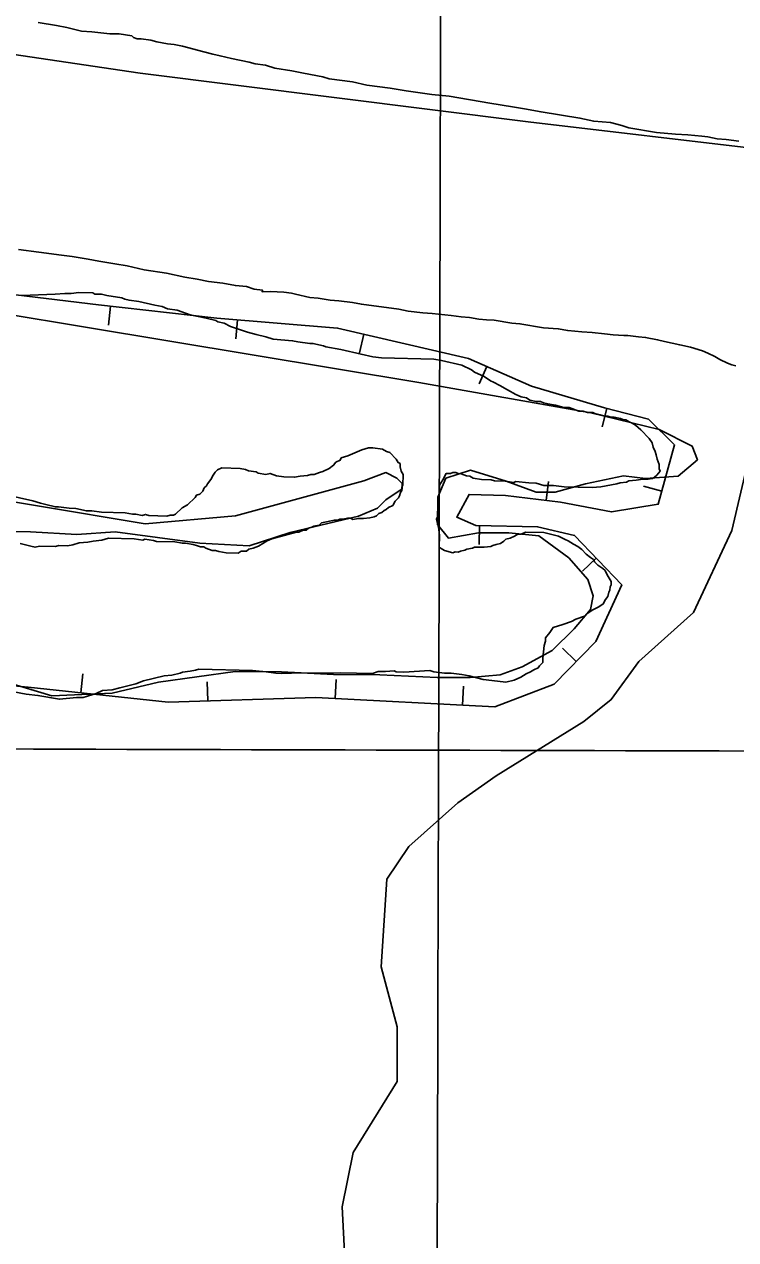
# Model space of a CAD drawing. Extents: x 3172297 to 3210190, y 958463 to 983887.
# Drawn here: x 3181246 to 3182176, y 975391 to 976980 of the extents above; entities that cross this region are included whole.
import ezdxf

# ---------------------------------------------------------------- set-up
doc = ezdxf.new("R2010")
doc.units = 0
for name, color, linetype in [('V-BORW-LINE', 7, 'Continuous'), ('V-GRID-MAJR', 7, 'Continuous'), ('V-SITE-VEGE', 7, 'Continuous'), ('V-TOPO-SHOR', 7, 'Continuous')]:
    doc.layers.add(name, color=color, linetype=linetype)

msp = doc.modelspace()

# ---------------------------------------------------------------- linework, layer by layer
at = {"layer": 'V-BORW-LINE'}
for p, q in [((3181359.2069999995, 976611.9220000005), (3181356.3799999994, 976587.0820000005)), ((3181524.8239999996, 976593.9580000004), (3181522.8049999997, 976569.0390000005)), ((3181690.0849999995, 976575.3940000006), (3181684.4439999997, 976551.0390000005)), ((3181850.834, 976533.1350000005), (3181840.743, 976510.2620000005)), ((3182007.7819999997, 976478.2240000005), (3182001.5219999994, 976454.0200000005)), ((3181928.2539999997, 976357.7370000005), (3181931.28, 976382.5530000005)), ((3182079.5559999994, 976370.1890000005), (3182055.4429999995, 976376.7920000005)), ((3181841.1849999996, 976325.1410000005), (3181840.6859999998, 976300.1460000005)), ((3181993.7839999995, 976282.5590000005), (3181975.7239999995, 976265.2730000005)), ((3181967.6049999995, 976147.1900000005), (3181949.726, 976164.6640000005)), ((3181320.2219999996, 976106.3400000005), (3181322.9009999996, 976131.1960000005)), ((3181486.1329999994, 976095.7520000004), (3181485.3059999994, 976120.7380000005)), ((3181652.6189999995, 976099.0670000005), (3181653.9499999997, 976124.0320000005)), ((3181818.9829999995, 976090.2020000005), (3181820.314, 976115.1670000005))]:
    msp.add_line(p, q, dxfattribs=at)
for points in [[(3181137.9549999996, 976638.6400000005), (3181343.4889999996, 976613.7110000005), (3181497.8259999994, 976596.1450000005), (3181655.729, 976583.3520000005), (3181826.8649999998, 976543.7100000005), (3181909.1449999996, 976507.4080000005), (3182004.4989999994, 976479.0730000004), (3182061.9739999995, 976464.2070000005), (3182096.1469999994, 976430.7820000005), (3182074.8149999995, 976352.8750000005), (3182013.6789999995, 976342.9890000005), (3181946.9729999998, 976355.4540000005), (3181875.2219999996, 976364.2030000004), (3181827.6909999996, 976365.7880000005), (3181811.6049999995, 976336.1230000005), (3181836.3119999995, 976325.2380000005), (3181917.0249999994, 976323.6270000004), (3181965.4379999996, 976312.1750000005), (3182027.1599999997, 976247.6890000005), (3181993.3209999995, 976173.5020000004), (3181938.8249999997, 976117.7430000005), (3181861.229, 976087.9510000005), (3181627.2009999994, 976100.4220000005), (3181434.3769999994, 976094.0380000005), (3181251.3529999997, 976113.7610000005), (3181052.8219999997, 976132.0970000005)], [(3181052.8219999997, 976132.0970000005), (3181251.3529999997, 976113.7610000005), (3181434.3769999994, 976094.0380000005), (3181627.2009999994, 976100.4220000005), (3181861.229, 976087.9510000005), (3181938.8249999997, 976117.7430000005), (3181993.3209999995, 976173.5020000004), (3182027.1599999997, 976247.6890000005), (3181965.4379999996, 976312.1750000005), (3181917.0249999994, 976323.6270000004), (3181836.3119999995, 976325.2380000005), (3181811.6049999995, 976336.1230000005), (3181827.6909999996, 976365.7880000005), (3181875.2219999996, 976364.2030000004), (3181946.9729999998, 976355.4540000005), (3182013.6789999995, 976342.9890000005), (3182074.8149999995, 976352.8750000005), (3182096.1469999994, 976430.7820000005), (3182061.9739999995, 976464.2070000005), (3182004.4989999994, 976479.0730000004), (3181909.1449999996, 976507.4080000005), (3181826.8649999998, 976543.7100000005), (3181655.729, 976583.3520000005), (3181497.8259999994, 976596.1450000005), (3181343.4889999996, 976613.7110000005), (3181137.9549999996, 976638.6400000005)]]:
    msp.add_lwpolyline(points, dxfattribs=at)
at = {"layer": 'V-GRID-MAJR'}
for points in [[(3181754.27, 963906.585), (3181771.021, 969968.005), (3181787.7770000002, 976031.373), (3181804.534, 982094.792), (3181804.539, 982096.687)], [(3176574.869, 976046.158), (3181787.7770000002, 976031.373), (3187000.6890000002, 976017.346), (3192213.603, 976004.077), (3197426.518, 975991.567), (3202639.436, 975979.814), (3207852.355, 975968.8200000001)]]:
    msp.add_spline(points, degree=3, dxfattribs=at)
at = {"layer": 'V-SITE-VEGE'}
for points in [[(3182179.96, 976827.545), (3182163.582, 976829.996), (3182151.876, 976830.855), (3182139.399, 976833.279), (3182131.6, 976834.113), (3182113.6520000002, 976835.792), (3182097.264, 976836.681), (3182072.296, 976839.188), (3182036.42, 976844.892), (3182027.072, 976848.074), (3182012.2630000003, 976852.078), (3181990.415, 976853.784), (3181972.483, 976857.804), (3181921.791, 976865.947), (3181899.955, 976869.996), (3181884.358, 976872.441), (3181854.723, 976877.322), (3181801.69, 976886.261), (3181779.066, 976888.751), (3181745.528, 976893.661), (3181724.468, 976896.921), (3181694.0470000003, 976901.023), (3181675.3370000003, 976905.054), (3181644.914, 976909.158), (3181636.343, 976911.556), (3181611.39, 976916.4060000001), (3181595.796, 976919.631), (3181573.9590000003, 976922.9), (3181561.492, 976926.885), (3181548.232, 976928.536), (3181540.4390000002, 976930.9280000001), (3181517.049, 976935.767), (3181502.238, 976938.9890000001), (3181492.882, 976941.393), (3181481.194, 976944.594), (3181453.1350000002, 976951.805), (3181442.221, 976954.22), (3181433.6380000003, 976955.0580000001), (3181419.6010000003, 976957.493), (3181411.808, 976959.887), (3181399.328, 976961.529), (3181393.864, 976961.566), (3181389.188, 976963.159), (3181386.864, 976965.517), (3181370.484, 976967.966), (3181357.995, 976968.0480000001), (3181334.586, 976970.547), (3181321.319, 976971.415), (3181301.833, 976976.228), (3181288.578, 976978.659), (3181264.401, 976982.7220000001)], [(3181239.043, 976686.0040000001), (3181265.411, 976682.721), (3181295.0700000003, 976678.696), (3181308.917, 976677.039), (3181329.982, 976673.224), (3181343.813, 976670.9060000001), (3181364.88, 976667.09), (3181380.693, 976664.725), (3181403.049, 976659.554), (3181432.0300000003, 976654.8840000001), (3181456.369, 976649.6680000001), (3181472.181, 976647.3030000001), (3181487.318, 976644.292), (3181505.772, 976641.861), (3181522.23, 976638.8200000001), (3181536.753, 976637.806), (3181546.585, 976634.263), (3181557.788, 976632.6680000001), (3181557.079, 976630.699), (3181568.329, 976631.091), (3181585.4930000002, 976630.013), (3181595.3910000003, 976629.1140000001), (3181600.646, 976627.664), (3181619.715, 976623.236), (3181630.272, 976622.319), (3181646.085, 976619.954), (3181657.304, 976619.022), (3181675.097, 976616.6070000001), (3181686.943, 976614.338), (3181735.72, 976607.866), (3181748.227, 976605.581), (3181767.343, 976603.135), (3181779.223, 976602.187), (3181804.287, 976599.596), (3181817.472, 976597.956), (3181828.029, 976597.0380000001), (3181840.539, 976594.753), (3181850.435, 976593.8520000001), (3181860.347, 976593.612), (3181883.397, 976589.75), (3181893.955, 976588.834), (3181924.9020000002, 976583.454), (3181944.051, 976582.334), (3181956.558, 976580.044), (3181975.031, 976578.275), (3181988.23, 976577.296), (3182004.721, 976575.573), (3182015.937, 976574.642), (3182029.8000000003, 976573.644), (3182035.086, 976573.517)], [(3181373.701, 976622.616), (3181354.124, 976625.897), (3181347.143, 976627.47), (3181338.723, 976627.672), (3181335.95, 976629.145), (3181317.7090000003, 976629.585), (3181307.852, 976628.42), (3181299.432, 976628.623), (3181286.77, 976627.525), (3181243.203, 976625.772)], [(3181824.386, 976389.875), (3181828.599, 976389.775), (3181832.74, 976386.867), (3181843.93, 976385.191), (3181856.56, 976384.8840000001), (3181860.736, 976383.381), (3181874.769, 976383.0430000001), (3181885.9590000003, 976381.366), (3181888.798, 976382.703), (3181905.606, 976380.8910000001), (3181915.428, 976380.657), (3181925.182, 976377.61), (3181937.81, 976377.304), (3181951.813, 976375.562), (3181988.294, 976374.679), (3181999.551, 976375.811), (3182020.703, 976379.512), (3182024.947, 976380.813), (3182033.401, 976382.013), (3182036.241, 976383.348), (3182046.096, 976384.513), (3182054.5500000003, 976385.714), (3182061.5670000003, 976385.544), (3182067.213, 976386.811), (3182070.054, 976388.147), (3182072.927, 976390.883), (3182077.273, 976396.3960000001), (3182075.938, 976399.236), (3182076.075, 976404.848), (3182073.437, 976411.932), (3182072.169, 976417.5800000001), (3182070.869, 976421.824), (3182068.198, 976427.505), (3182066.931, 976433.1510000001), (3182062.855, 976438.863), (3182051.9020000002, 976450.363), (3182045.021, 976456.1460000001), (3182040.88, 976459.052), (3182036.704, 976460.56), (3182032.561, 976463.466), (3182028.352, 976463.568), (3182025.579, 976465.041), (3182017.1950000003, 976466.6460000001), (3182012.984, 976466.7490000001), (3182008.808, 976468.2540000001), (3182003.197, 976468.389), (3181999.021, 976469.895), (3181992.037, 976471.4670000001), (3181989.2660000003, 976472.9400000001), (3181982.25, 976473.11), (3181976.671, 976474.648), (3181971.058, 976474.783), (3181958.5300000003, 976479.299), (3181951.5160000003, 976479.469), (3181940.356, 976482.545), (3181930.569, 976484.188), (3181924.99, 976485.726), (3181920.8140000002, 976487.231), (3181915.2, 976487.366), (3181906.816, 976488.974), (3181902.673, 976491.882), (3181895.691, 976493.4550000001), (3181888.742, 976496.43), (3181877.6520000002, 976502.314), (3181867.965, 976508.166), (3181859.648, 976512.579), (3181855.473, 976514.084), (3181847.188, 976519.9010000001), (3181834.696, 976525.819), (3181830.555, 976528.7270000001), (3181818.062, 976534.644), (3181791.534, 976540.903), (3181781.747, 976542.5430000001), (3181712.989, 976544.206), (3181701.7970000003, 976545.881), (3181686.429, 976549.06), (3181659.9050000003, 976555.319), (3181640.326, 976558.6020000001), (3181637.553, 976560.072), (3181623.59, 976563.216), (3181619.379, 976563.318), (3181603.978, 976565.094), (3181596.997, 976566.669), (3181571.771, 976568.684), (3181562.017, 976571.7270000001), (3181549.4560000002, 976574.838), (3181538.299, 976577.916), (3181516.017, 976585.475), (3181507.7, 976589.889), (3181499.315, 976591.497), (3181496.538, 976592.9670000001), (3181483.98, 976596.078), (3181463.0330000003, 976600.799), (3181446.329, 976606.818), (3181433.734, 976608.5260000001), (3181426.787, 976611.503), (3181417, 976613.144), (3181396.053, 976617.863), (3181383.458, 976619.571), (3181377.879, 976621.111), (3181373.701, 976622.616)], [(3182035.086, 976573.517), (3182048.933, 976571.858), (3182058.167, 976570.976), (3182073.966, 976567.949), (3182083.167, 976565.743), (3182102.898, 976561.297), (3182116.711, 976558.319), (3182132.46, 976553.31), (3182139.665, 976550.4890000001), (3182148.822, 976546.301), (3182155.335, 976542.177), (3182165.134, 976537.311), (3182171.035, 976535.187), (3182176.29, 976533.735)], [(3181222.858, 976365.111), (3181257.77, 976357.248), (3181267.523, 976354.203), (3181274.506, 976352.628), (3181287.0670000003, 976349.517), (3181291.275, 976349.415), (3181305.275, 976347.672), (3181313.6950000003, 976347.469), (3181327.6580000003, 976344.323), (3181334.6720000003, 976344.153), (3181347.27, 976342.4450000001), (3181378.1410000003, 976341.698), (3181387.929, 976340.057), (3181392.139, 976339.9550000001), (3181400.524, 976338.349), (3181404.767, 976339.65), (3181408.943, 976338.145), (3181432.798, 976337.567), (3181437.042, 976338.87), (3181441.254, 976338.767), (3181444.093, 976340.103), (3181452.715, 976348.319), (3181459.8340000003, 976352.36), (3181469.894, 976361.944), (3181471.364, 976364.7170000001), (3181475.607, 976366.018), (3181479.919, 976370.126), (3181481.424, 976374.302), (3181484.299, 976377.04), (3181485.77, 976379.813), (3181490.116, 976385.324), (3181493.056, 976390.868), (3181495.967, 976395.011), (3181498.84, 976397.75), (3181504.521, 976400.42), (3181528.376, 976399.843), (3181535.358, 976398.27), (3181539.534, 976396.765), (3181549.321, 976395.1240000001), (3181552.094, 976393.654), (3181561.884, 976392.011), (3181567.5300000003, 976393.2810000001), (3181575.882, 976390.27), (3181585.669, 976388.63), (3181599.702, 976388.2880000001), (3181606.751, 976389.523), (3181616.608, 976390.688), (3181620.8540000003, 976391.991), (3181625.062, 976391.888), (3181632.146, 976394.524), (3181636.39, 976395.827), (3181644.912, 976399.832), (3181650.625, 976403.908), (3181653.534, 976408.047), (3181659.215, 976410.72), (3181660.685, 976413.493), (3181669.17, 976416.094), (3181687.619, 976424.073), (3181696.105, 976426.676), (3181701.719, 976426.54), (3181714.3140000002, 976424.8300000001), (3181719.858, 976421.889), (3181724.034, 976420.3840000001), (3181732.251, 976411.76), (3181734.954, 976407.484), (3181737.727, 976406.011), (3181737.627, 976401.8030000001), (3181738.89, 976396.1560000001)], [(3181634.219, 976131.919), (3181659.512, 976132.712), (3181701.608, 976131.694), (3181708.6920000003, 976134.3300000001), (3181718.515, 976134.0920000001), (3181729.775, 976135.225), (3181732.548, 976133.752), (3181742.37, 976133.515), (3181776.115, 976135.507), (3181781.693, 976133.9670000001), (3181795.691, 976132.226), (3181804.111, 976132.022), (3181818.109, 976130.279), (3181827.898, 976128.638), (3181846.035, 976123.987), (3181857.23, 976122.312), (3181875.4390000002, 976120.469), (3181886.731, 976123.002), (3181895.253, 976127.01), (3181902.372, 976131.049), (3181908.053, 976133.719), (3181912.329, 976136.427), (3181918.0100000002, 976139.095), (3181919.481, 976141.868), (3181923.792, 976145.9770000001), (3181923.927, 976151.588), (3181925.739, 976168.394), (3181927.278, 976173.973), (3181927.38, 976178.182), (3181933.161, 976185.061), (3181937.54, 976191.9770000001), (3181950.272, 976195.88), (3181961.6, 976199.819), (3181967.281, 976202.4890000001), (3181978.609, 976206.4280000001), (3181982.92, 976210.536), (3181988.634, 976214.609), (3181997.1550000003, 976218.615), (3182002.869, 976222.691), (3182005.812, 976228.235), (3182008.72, 976232.378), (3182010.2600000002, 976237.956), (3182011.731, 976240.7270000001), (3182011.833, 976244.938), (3182013.304, 976247.709), (3182013.406, 976251.922), (3182007.995, 976260.474), (3182005.327, 976266.155), (3182002.5870000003, 976269.0310000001), (3181995.673, 976273.409), (3181991.5640000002, 976277.72), (3181990.2290000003, 976280.561), (3181986.088, 976283.469), (3181980.577, 976287.8150000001), (3181975.098, 976293.564), (3181969.5870000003, 976297.91), (3181964.043, 976300.851), (3181957.129, 976305.231), (3181952.953, 976306.737), (3181944.636, 976311.15), (3181939.058, 976312.688), (3181925.09, 976315.834), (3181901.237, 976316.411), (3181895.556, 976313.741), (3181891.347, 976313.841), (3181887.071, 976311.138), (3181881.39, 976308.4670000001), (3181875.742, 976307.199), (3181872.8680000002, 976304.461), (3181868.59, 976301.756), (3181862.944, 976300.488), (3181858.7, 976299.188), (3181855.86, 976297.8520000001), (3181847.406, 976296.652), (3181834.778, 976296.957), (3181831.937, 976295.622), (3181824.8880000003, 976294.389), (3181822.045, 976293.054), (3181816.399, 976291.786), (3181813.558, 976290.451), (3181809.35, 976290.551), (3181806.509, 976289.218), (3181795.3510000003, 976292.294), (3181791.208, 976295.202), (3181788.437, 976296.675), (3181788.81, 976312.11), (3181787.68, 976323.368), (3181786.377, 976327.6140000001), (3181785.109, 976333.26), (3181786.615, 976337.436), (3181787.055, 976355.6780000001), (3181788.63, 976362.659), (3181789.003, 976378.095), (3181793.381, 976385.011), (3181797.795, 976393.328), (3181803.406, 976393.191), (3181806.249, 976394.5260000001), (3181810.458, 976394.426), (3181813.231, 976392.953), (3181817.437, 976392.851), (3181824.386, 976389.875)], [(3181738.89, 976396.1560000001), (3181741.598, 976391.878), (3181741.258, 976377.845), (3181739.785, 976375.072), (3181739.685, 976370.863), (3181738.214, 976368.091), (3181736.7090000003, 976363.915), (3181735.239, 976361.144), (3181730.928, 976357.035), (3181727.985, 976351.4890000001)], [(3181727.985, 976351.4890000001), (3181722.303, 976348.819), (3181719.428, 976346.081), (3181716.59, 976344.745), (3181713.714, 976342.0090000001), (3181709.471, 976340.7050000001), (3181706.597, 976337.966), (3181703.757, 976336.631), (3181698.11, 976335.363), (3181689.656, 976334.1630000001), (3181682.64, 976334.333), (3181675.591, 976333.1), (3181672.818, 976334.573), (3181668.609, 976334.6730000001), (3181662.961, 976333.4060000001), (3181658.752, 976333.508), (3181655.911, 976332.1730000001), (3181651.701, 976332.273), (3181634.762, 976328.4720000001), (3181631.886, 976325.734), (3181624.835, 976324.501), (3181621.9960000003, 976323.164), (3181617.751, 976321.863), (3181614.878, 976319.125), (3181610.669, 976319.223), (3181604.988, 976316.555), (3181602.18, 976316.622), (3181569.67, 976307.5800000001), (3181563.989, 976304.91), (3181552.594, 976298.166), (3181545.5100000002, 976295.53), (3181539.861, 976294.262), (3181536.988, 976291.524), (3181529.972, 976291.694), (3181525.693, 976288.9890000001), (3181510.2600000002, 976289.361), (3181500.47, 976291.002), (3181496.294, 976292.507), (3181492.086, 976292.609), (3181483.734, 976295.62), (3181480.961, 976297.09), (3181476.75, 976297.193), (3181472.576, 976298.696), (3181466.998, 976300.236), (3181457.208, 976301.877), (3181452.998, 976301.979), (3181443.21, 976303.6190000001), (3181419.355, 976304.197), (3181415.179, 976305.702), (3181403.987, 976307.375), (3181401.146, 976306.04), (3181389.954, 976307.715), (3181356.279, 976308.5310000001), (3181347.79, 976305.9280000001), (3181336.532, 976304.795), (3181329.481, 976303.562), (3181318.221, 976302.43), (3181309.734, 976299.827), (3181302.685, 976298.594), (3181291.457, 976298.8640000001), (3181287.214, 976297.564), (3181266.167, 976298.073), (3181260.518, 976296.806), (3181254.94, 976298.346), (3181240.9760000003, 976301.49)], [(3181213.91, 976111.196), (3181248.855, 976104.734), (3181264.256, 976102.956), (3181292.217, 976098.0700000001), (3181314.737, 976100.333), (3181323.156, 976100.128), (3181340.132, 976105.334), (3181348.6520000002, 976109.34), (3181361.315, 976110.438), (3181371.207, 976113.008), (3181392.389, 976118.112), (3181402.3140000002, 976122.083), (3181429.147, 976128.454), (3181439.002, 976129.6190000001), (3181450.294, 976132.155), (3181453.137, 976133.49), (3181462.99, 976134.655), (3181470.041, 976135.886), (3181474.287, 976137.191), (3181544.447, 976135.493), (3181562.656, 976133.65), (3181575.251, 976131.942), (3181582.265, 976131.772), (3181608.961, 976132.53), (3181634.219, 976131.919)]]:
    msp.add_lwpolyline(points, dxfattribs=at)
at = {"layer": 'V-TOPO-SHOR'}
for points in [[(3180653.5759994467, 977027.2965133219), (3181397.86555329, 976916.5392300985), (3181904.7966838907, 976852.792458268), (3182215.387623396, 976816.314014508)], [(3181221.8090198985, 976120.6309458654), (3181282.47230832, 976102.6257118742), (3181361.043703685, 976106.0024834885), (3181421.786459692, 976120.1364808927), (3181521.8104985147, 976134.173351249), (3181582.5179355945, 976134.023245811), (3181650.358594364, 976130.2844551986), (3181711.066031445, 976130.1343497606), (3181786.0487416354, 976126.3778996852), (3181828.9010501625, 976126.2719429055), (3181868.1911627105, 976129.7458415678), (3181896.7858575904, 976140.3882808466), (3181936.1201187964, 976161.7173080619), (3181964.7589623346, 976190.2148758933), (3181986.24692472, 976215.1590774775), (3181989.8620990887, 976233.0053762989), (3181982.7730260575, 976254.4491900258), (3181957.8464839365, 976283.079203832), (3181918.6358389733, 976311.744536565), (3181879.3633858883, 976315.4126893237), (3181840.0821030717, 976315.5098163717), (3181800.7831607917, 976308.464891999), (3181786.543206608, 976326.3553394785), (3181786.6315039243, 976362.0655965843), (3181797.406389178, 976387.0362873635), (3181829.572109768, 976397.6698969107), (3181875.9601250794, 976383.2710075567), (3181915.2060889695, 976368.8897776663), (3181940.2032689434, 976368.8279695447), (3181979.511040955, 976379.4439196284), (3182029.5318900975, 976390.0333805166), (3182058.0912660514, 976386.3917169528), (3182100.95240431, 976389.8567858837), (3182126.0025626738, 976411.2211320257), (3182118.904659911, 976429.093920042), (3182076.105329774, 976450.6260310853), (3181986.8826653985, 976472.2729286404), (3181762.00517268, 976512.1104845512), (3180780.370440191, 976675.2348177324)], [(3182214.4408704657, 976504.2161879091), (3182171.1254253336, 976318.6117083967), (3182120.8615427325, 976211.594694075), (3182049.2754982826, 976147.4869198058), (3182013.438323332, 976097.5762590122), (3181977.654131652, 976069.0937266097), (3181863.1941693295, 975997.9492094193), (3181813.106897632, 975962.3592897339), (3181748.681223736, 975905.3765638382), (3181720.00441934, 975862.5909514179), (3181712.57913243, 975748.3252610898), (3181733.8129888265, 975669.7024737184), (3181733.6363779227, 975598.2753790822), (3181676.2651080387, 975505.5614447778), (3181661.803078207, 975434.1696723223), (3181668.6102269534, 975298.4405314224)], [(3181175.8713209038, 976317.1521464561), (3181254.4338865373, 976316.9578923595), (3181315.1324938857, 976313.236761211), (3181365.1356835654, 976316.6841706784), (3181475.8021616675, 976302.1263461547), (3181540.0717947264, 976298.3963852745), (3181593.6813290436, 976316.1190678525), (3181683.0099501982, 976337.3244788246), (3181708.033619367, 976347.9757478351), (3181718.7731856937, 976358.6623357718), (3181740.234658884, 976372.8934602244), (3181740.2523183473, 976380.0355116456), (3181733.1279263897, 976387.1952225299), (3181718.8614830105, 976394.3725928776), (3181690.2667881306, 976383.7301535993), (3181522.3137932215, 976337.7218167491), (3181404.443455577, 976327.3001207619), (3181122.4472109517, 976374.4210038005)]]:
    msp.add_lwpolyline(points, dxfattribs=at)

doc.saveas('drawing.dxf')
